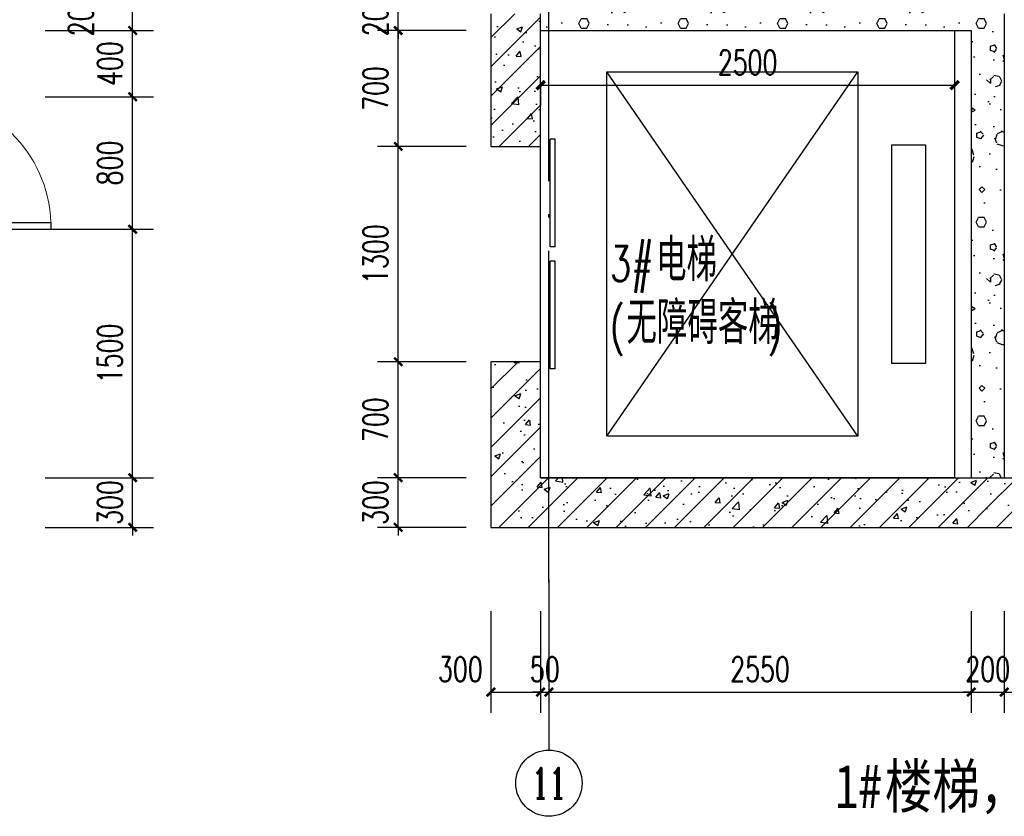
# Model space of a CAD drawing. Extents: x 797781 to 1255204, y 21234 to 1024248.
# Tile 872 of 1056: x 1173436 to 1179382, y 589986 to 594795. Entities that reach past the tile are written whole.
import ezdxf
from ezdxf.enums import TextEntityAlignment as Align

# ---------------------------------------------------------------- set-up
doc = ezdxf.new("R2010")
doc.units = 0
doc.header["$LTSCALE"] = 1000
doc.header["$MEASUREMENT"] = 0
doc.linetypes.add('230303生产综合楼-平面图_t8$0$DOTE', pattern=[2.42, 2, -0.2, 0.02, -0.2])
for name, color, linetype in [('230303生产综合楼-平面图_t8$0$A-PLAN-EVTR', 2, 'Continuous'), ('230303生产综合楼-平面图_t8$0$AXIS', 3, 'Continuous'), ('230303生产综合楼-平面图_t8$0$AXIS_TEXT', 7, 'Continuous'), ('230303生产综合楼-平面图_t8$0$DOTE', 1, '230303生产综合楼-平面图_t8$0$DOTE'), ('230303生产综合楼-平面图_t8$0$H-楼板留洞', 6, 'Continuous'), ('230303生产综合楼-平面图_t8$0$PUB_DIM', 3, 'Continuous'), ('230303生产综合楼-平面图_t8$0$PUB_HATCH', 8, 'Continuous'), ('230303生产综合楼-平面图_t8$0$PUB_TEXT', 7, 'Continuous'), ('230303生产综合楼-平面图_t8$0$WALL', 40, 'Continuous'), ('230303生产综合楼-平面图_t8$0$WINDOW', 4, 'Continuous'), ('AXIS_TEXT', 7, 'Continuous'), ('DOOR_FIRE', 4, 'Continuous'), ('PUB_DIM', 3, 'Continuous'), ('PUB_TEXT', 7, 'Continuous')]:
    doc.layers.add(name, color=color, linetype=linetype)
doc.styles.add('230303生产综合楼-平面图_t8$0$-黑体', font='simhei.ttf', dxfattribs={"width": 0.8})
doc.styles.add('230303生产综合楼-平面图_t8$0$_TCH_AXIS', font='COMPLEX', dxfattribs={"bigfont": 'GBCBIG'})
doc.styles.add('230303生产综合楼-平面图_t8$0$_TCH_DIM', font='SIMPLEX', dxfattribs={"bigfont": 'GBCBIG'})
doc.styles.add('230303生产综合楼-平面图_T8$0$_TCH_DIM_T3', font='SIMPLEX', dxfattribs={"width": 0.705882, "bigfont": 'GBCBIG'})
doc.styles.add('_TCH_DIM_T3', font='SIMPLEX', dxfattribs={"width": 0.705882, "bigfont": 'GBCBIG'})
doc.styles.add('COMPLEX', font='COMPLEX')
doc.dimstyles.new('230303生产综合楼-平面图_T8$0$_TCH_ARCH&&50', dxfattribs={"dimtxt": 148.75, "dimasz": 50, "dimexe": 125, "dimexo": 150, "dimgap": 63.125, "dimtad": 1, "dimdec": 0, "dimzin": 0, "dimdsep": 46, "dimtxsty": '230303生产综合楼-平面图_T8$0$_TCH_DIM_T3', "dimblk": '230303生产综合楼-平面图_t8$0$_ArchTick', "dimcen": 0.09, "dimclrt": 7, "dimazin": 2, "dimtfac": 1, "dimtdec": 0, "dimtix": 1, "dimtmove": 2, "dimatfit": 3, "dimfxl": 1, "dimtolj": 1, "dimtzin": 0, "dimarcsym": 0})
doc.dimstyles.new('_TCH_ARCH&&50', dxfattribs={"dimtxt": 148.75, "dimasz": 50, "dimexe": 125, "dimexo": 150, "dimgap": 63.125, "dimtad": 1, "dimdec": 0, "dimzin": 0, "dimdsep": 46, "dimtxsty": '_TCH_DIM_T3', "dimblk": 'ARCHTICK', "dimcen": 0.09, "dimclrt": 7, "dimazin": 2, "dimtfac": 1, "dimtdec": 0, "dimtix": 1, "dimtmove": 2, "dimatfit": 3, "dimfxl": 1, "dimtolj": 1, "dimtzin": 0, "dimarcsym": 0})
pattern_1 = [(45, (0, 0), (-88.388348, 88.388348), []), (50, (0, 0), (358.63009, -31.37607), [37.5, -412.5]), (355, (0, 0), (-69.37567, 376.09607), [30, -330]), (100.4514, (29.9, -2.6), (289.25469, 344.71977), [31.8701, -350.57106]), (46.1842, (0, 100), (533.62052, -82.7595), [56.25, -618.75]), (96.6356, (44.47, 93.1), (467.33135, 487.05894), [47.80514, -525.8565]), (351.1842, (0, 100), (467.33097, 487.0593), [45, -495]), (21, (50, 75), (298.453526, -201.309445), [37.5, -412.5]), (326, (50, 75), (121.65767, 362.57502), [30, -330]), (71.4514, (74.87, 58.22), (420.11131, 161.26525), [31.8701, -350.57106]), (37.5, (0, 0), (6.079928, 166.446927), [0, -326, 0, -335, 0, -331.25]), (7.5, (0, 0), (131.534769, 197.205856), [0, -191, 0, -318.5, 0, -126.25]), (327.5, (-111.5, 0), (266.911218, -11.277436), [0, -125, 0, -390, 0, -517.5]), (317.5, (-161.5, 0), (291.593085, 50.05249), [0, -162.5, 0, -259, 0, -367.5])]
pattern_2 = [(0, (177, -183), (300, 600), [0, -600]), (0, (-174, -264), (300, 600), [0, -600]), (0, (21, -270), (300, 600), [0, -600]), (0, (234, -93), (300, 600), [0, -600]), (0, (-15, -300), (300, 600), [0, -600]), (0, (294, 285), (300, 600), [0, -600]), (0, (111, 237), (300, 600), [0, -600]), (0, (207, 162), (300, 600), [0, -600]), (0, (-282, 150), (300, 600), [0, -600]), (0, (12, 123), (300, 600), [0, -600]), (0, (-102, -30), (300, 600), [0, -600]), (0, (-96, -255), (300, 600), [0, -600]), (0, (129, -279), (300, 600), [0, -600]), (0, (294, -15), (300, 600), [0, -600]), (0, (-267, -108), (300, 600), [0, -600]), (0, (-216, -6), (300, 600), [0, -600]), (0, (18, -48), (300, 600), [0, -600]), (0, (-66, -135), (300, 600), [0, -600]), (0, (-114, 63), (300, 600), [0, -600]), (0, (-39, 288), (300, 600), [0, -600]), (0, (-243, -234), (300, 600), [0, -600]), (0, (87, 165), (300, 600), [0, -600]), (0, (-192, 174), (300, 600), [0, -600]), (0, (-240, 252), (300, 600), [0, -600]), (130.601294, (257.143, 97.143), (-1499.9999834, 1800.0000079), [26.34155, -11037.111]), (18.434949, (214.29, 108.57), (1499.9999945, 599.9999956), [27.10524, -3767.6279]), (90, (214.3, 82.86), (300, 600), [25.71428, -1174.28565]), (161.565051, (240, 74.29), (-1500.0000076, 599.999955), [27.10524, -3767.6279]), (53.130102, (240, 74.29), (300.000001, 600), [28.57143, -2971.4285]), (135, (262.86, -231.43), (-300.000036, 599.99996), [24.24366, -1672.8126]), (45, (228.57, -231.43), (299.999998, 599.999998), [24.24366, -1672.8126]), (135, (245.71, -248.57), (-300.000036, 599.99996), [24.24366, -1672.8126]), (45, (245.71, -248.57), (299.999998, 599.999998), [24.24366, -1672.8126]), (116.56505, (-25.7, 171.43), (-5e-05, 1199.99997), [31.94383, -638.8765]), (180, (-40, 200), (-300, 600), [34.28572, -565.71425]), (63.43495, (-88.57, 171.43), (3e-06, 1200), [31.94383, -638.8765]), (116.56505, (-74.3, 142.86), (-5e-05, 1199.99997), [31.94383, -638.8765]), (0, (-74.3, 142.86), (300, 600), [34.28572, -565.71425]), (63.43495, (-40, 142.86), (3e-06, 1200), [31.94383, -638.8765]), (107.102728, (200, -31.429), (-899.9999656, 3000.00000484), [38.86135, -16282.9025]), (143.972626, (188.57, 5.714), (-5699.9999277, 4199.9999952), [38.86135, -8122.02]), (180, (157.14, 28.6), (-300, 600), [37.14286, -562.8571]), (36.0273733, (88.57, 5.714), (5699.9999579, 4199.9999547), [38.86135, -8122.02]), (71.565051, (77.14, -28.57), (900.0000046, 2999.999995), [36.14032, -3758.5928]), (107.102728, (88.571, -65.714), (-899.9999656, 3000.00000484), [38.86135, -16282.9025]), (143.972626, (120, -88.57), (-5699.9999277, 4199.9999952), [38.86135, -8122.02]), (0, (120, -88.6), (300, 600), [37.14286, -562.8571]), (36.0273733, (157.143, -88.57), (5699.9999579, 4199.9999547), [38.86135, -8122.02]), (71.565051, (188.57, -65.71), (900.0000046, 2999.999995), [36.14032, -3758.5928]), (150.255118, (205.714, 248.57), (-900.000002, 599.9999926), [23.03502, -4814.3196]), (90, (185.7, 237.14), (300, 600), [22.85714, -1177.14275]), (29.744881, (185.714, 237.14), (900.0000005, 599.999997), [23.03502, -4814.3196]), (116.56505, (65.7, -177.14), (-5e-05, 1199.99997), [31.94383, -638.8765]), (168.690067, (51.43, -148.57), (-2700.000002, 599.999985), [29.13725, -6089.6855]), (41.185925, (0, -162.857), (7499.99995456, 6599.9999423), [30.37184, -12725.802]), (90, (0, -191.43), (300, 600), [28.57143, -1171.4285]), (138.814074, (22.857, -211.429), (-7499.9998667, 6600.00004204), [30.37184, -12725.802]), (16.6992442, (22.857, -211.429), (9899.9999255, 2999.9999686), [29.82945, -12498.5375]), (60.945396, (51.43, -202.857), (299.9999992, 599.9999947), [29.41609, -12325.3395]), (109.983106, (-185.714, 74.286), (-1500.00000565, 4199.9999889), [33.442, -14012.1975]), (155.556045, (-197.143, 105.714), (-3900.00001487, 1799.9999626), [34.52299, -14465.1315]), (24.4439547, (-260, 105.714), (3900.00000195, 1799.99999134), [34.52299, -14465.1315]), (70.0168934, (-271.429, 74.286), (1500.0000045, 4199.9999896), [33.442, -14012.1975]), (109.983106, (-260, 42.857), (-1500.00000565, 4199.9999889), [33.442, -14012.1975]), (160.016893, (-228.57, 31.43), (-1500.0000009, 599.9999727), [33.442, -6989.3775]), (19.9831065, (-228.57, 31.43), (1499.9999918, 599.999999), [33.442, -6989.3775]), (70.0168934, (-197.143, 42.857), (1500.0000045, 4199.9999896), [33.442, -14012.1975]), (122.005383, (37.14, 20), (-300.0000403, 599.9999694), [26.95423, -5633.434]), (18.434949, (-2.86, 34.29), (1499.9999945, 599.9999956), [27.10524, -3767.6279]), (90, (-2.86, 8.57), (300, 600), [25.71428, -1174.28565]), (161.565051, (22.86, 0), (-1500.0000076, 599.999955), [27.10524, -3767.6279]), (54.4623222, (22.857, 0), (2099.999997, 2999.9999955), [24.57807, -10298.2115]), (116.56505, (-137.14, -125.7), (-5e-05, 1199.99997), [31.94383, -638.8765]), (180, (-151.4, -97.14), (-300, 600), [31.42857, -568.5714]), (59.0362434, (-200, -125.714), (300.000001, 599.999997), [33.31973, -6963.822]), (120.963756, (-182.857, -154.286), (-300.000041, 599.9999724), [33.31973, -6963.822]), (0, (-182.86, -154.3), (300, 600), [31.42857, -568.5714]), (63.43495, (-151.43, -154.3), (3e-06, 1200), [31.94383, -638.8765])]

# ---------------------------------------------------------------- blocks, each defined once
blk = doc.blocks.new('_ArchTick')
at = {"color": 0, "linetype": 'ByBlock', "const_width": 0.4}
blk.add_lwpolyline([(-0.5, -0.5), (0.5, 0.5)], dxfattribs=at)
blk = doc.blocks.new('*D2511')
at = {"layer": 'Defpoints', "color": 0, "transparency": 16777216}
for p in [(1176582.2, 594547), (1179082.2, 594547), (1179082.2, 594399.7)]:
    blk.add_point(p, dxfattribs=at)
at = {"layer": 'PUB_DIM', "color": 0, "lineweight": -2, "transparency": 16777216}
for p, q in [((1176582.2, 594399.7), (1179082.2, 594399.7)), ((1176582.2, 594397), (1176582.2, 594274.7)), ((1179082.2, 594397), (1179082.2, 594274.7))]:
    blk.add_line(p, q, dxfattribs=at)
at = {"layer": 'PUB_DIM', "color": 0, "lineweight": -2, "transparency": 16777216, "xscale": 50, "yscale": 50, "zscale": 50, "rotation": 180}
blk.add_blockref('_ArchTick', (1176582.2, 594399.7), dxfattribs=at)
at = {"layer": 'PUB_DIM', "color": 0, "lineweight": -2, "transparency": 16777216, "xscale": 50, "yscale": 50, "zscale": 50}
blk.add_blockref('_ArchTick', (1179082.2, 594399.7), dxfattribs=at)
at = {"layer": 'PUB_DIM', "color": 7, "transparency": 16777216, "insert": (1177832.2, 594537.2), "char_height": 148.75, "attachment_point": 5, "style": '_TCH_DIM_T3'}
blk.add_mtext('\\A1;2500', dxfattribs=at)
blk = doc.blocks.new('230303生产综合楼-平面图_t8$0$_ArchTick')
at = {"color": 0, "linetype": 'ByBlock', "const_width": 0.3}
blk.add_lwpolyline([(-0.5, -0.5), (0.5, 0.5)], dxfattribs=at)
blk = doc.blocks.new('*D3657')
at = {"layer": '230303生产综合楼-平面图_t8$0$PUB_DIM', "color": 0, "lineweight": -2, "transparency": 16777216}
for p, q in [((1175721.9, 592030), (1175721.9, 592080)), ((1176132.2, 592030), (1175596.9, 592030)), ((1175721.9, 591730), (1175721.9, 592030)), ((1176132.2, 591730), (1175596.9, 591730)), ((1175721.9, 591730), (1175721.9, 591680))]:
    blk.add_line(p, q, dxfattribs=at)
at = {"layer": 'Defpoints', "color": 0, "transparency": 16777216}
for p in [(1175721.9, 592030), (1176282.2, 592030), (1176282.2, 591730)]:
    blk.add_point(p, dxfattribs=at)
at = {"layer": '230303生产综合楼-平面图_t8$0$PUB_DIM', "color": 0, "lineweight": -2, "transparency": 16777216, "xscale": 50, "yscale": 50, "zscale": 50}
for p, rotation in [((1175721.9, 592030), 270), ((1175721.9, 591730), 90)]:
    blk.add_blockref('230303生产综合楼-平面图_t8$0$_ArchTick', p, dxfattribs=dict(at, rotation=rotation))
at = {"layer": '230303生产综合楼-平面图_t8$0$PUB_DIM', "color": 7, "transparency": 16777216, "insert": (1175584.4, 591880), "char_height": 148.75, "attachment_point": 5, "rotation": 90, "style": '230303生产综合楼-平面图_T8$0$_TCH_DIM_T3'}
blk.add_mtext('\\A1;300', dxfattribs=at)
blk = doc.blocks.new('*D3658')
at = {"layer": '230303生产综合楼-平面图_t8$0$PUB_DIM', "color": 0, "lineweight": -2, "transparency": 16777216}
for p, q in [((1176132.2, 592730), (1175596.9, 592730)), ((1175721.9, 592030), (1175721.9, 592730)), ((1176132.2, 592030), (1175596.9, 592030))]:
    blk.add_line(p, q, dxfattribs=at)
at = {"layer": 'Defpoints', "color": 0, "transparency": 16777216}
for p in [(1175721.9, 592730), (1176282.2, 592730), (1176282.2, 592030)]:
    blk.add_point(p, dxfattribs=at)
at = {"layer": '230303生产综合楼-平面图_t8$0$PUB_DIM', "color": 0, "lineweight": -2, "transparency": 16777216, "xscale": 50, "yscale": 50, "zscale": 50}
for p, rotation in [((1175721.9, 592730), 90), ((1175721.9, 592030), 270)]:
    blk.add_blockref('230303生产综合楼-平面图_t8$0$_ArchTick', p, dxfattribs=dict(at, rotation=rotation))
at = {"layer": '230303生产综合楼-平面图_t8$0$PUB_DIM', "color": 7, "transparency": 16777216, "insert": (1175584.4, 592380), "char_height": 148.75, "attachment_point": 5, "rotation": 90, "style": '230303生产综合楼-平面图_T8$0$_TCH_DIM_T3'}
blk.add_mtext('\\A1;700', dxfattribs=at)
blk = doc.blocks.new('*D3659')
at = {"layer": '230303生产综合楼-平面图_t8$0$PUB_DIM', "color": 0, "lineweight": -2, "transparency": 16777216}
for p, q in [((1176132.2, 594030), (1175596.9, 594030)), ((1175721.9, 592730), (1175721.9, 594030)), ((1176132.2, 592730), (1175596.9, 592730))]:
    blk.add_line(p, q, dxfattribs=at)
at = {"layer": 'Defpoints', "color": 0, "transparency": 16777216}
for p in [(1175721.9, 594030), (1176282.2, 594030), (1176282.2, 592730)]:
    blk.add_point(p, dxfattribs=at)
at = {"layer": '230303生产综合楼-平面图_t8$0$PUB_DIM', "color": 0, "lineweight": -2, "transparency": 16777216, "xscale": 50, "yscale": 50, "zscale": 50}
for p, rotation in [((1175721.9, 594030), 90), ((1175721.9, 592730), 270)]:
    blk.add_blockref('230303生产综合楼-平面图_t8$0$_ArchTick', p, dxfattribs=dict(at, rotation=rotation))
at = {"layer": '230303生产综合楼-平面图_t8$0$PUB_DIM', "color": 7, "transparency": 16777216, "insert": (1175584.4, 593380), "char_height": 148.75, "attachment_point": 5, "rotation": 90, "style": '230303生产综合楼-平面图_T8$0$_TCH_DIM_T3'}
blk.add_mtext('\\A1;1300', dxfattribs=at)
blk = doc.blocks.new('*D3660')
at = {"layer": '230303生产综合楼-平面图_t8$0$PUB_DIM', "color": 0, "lineweight": -2, "transparency": 16777216}
for p, q in [((1176132.2, 594730), (1175596.9, 594730)), ((1175721.9, 594030), (1175721.9, 594730)), ((1176132.2, 594030), (1175596.9, 594030))]:
    blk.add_line(p, q, dxfattribs=at)
at = {"layer": 'Defpoints', "color": 0, "transparency": 16777216}
for p in [(1175721.9, 594730), (1176282.2, 594730), (1176282.2, 594030)]:
    blk.add_point(p, dxfattribs=at)
at = {"layer": '230303生产综合楼-平面图_t8$0$PUB_DIM', "color": 0, "lineweight": -2, "transparency": 16777216, "xscale": 50, "yscale": 50, "zscale": 50}
for p, rotation in [((1175721.9, 594730), 90), ((1175721.9, 594030), 270)]:
    blk.add_blockref('230303生产综合楼-平面图_t8$0$_ArchTick', p, dxfattribs=dict(at, rotation=rotation))
at = {"layer": '230303生产综合楼-平面图_t8$0$PUB_DIM', "color": 7, "transparency": 16777216, "insert": (1175584.4, 594380), "char_height": 148.75, "attachment_point": 5, "rotation": 90, "style": '230303生产综合楼-平面图_T8$0$_TCH_DIM_T3'}
blk.add_mtext('\\A1;700', dxfattribs=at)
blk = doc.blocks.new('*D3661')
at = {"layer": '230303生产综合楼-平面图_t8$0$PUB_DIM', "color": 0, "lineweight": -2, "transparency": 16777216}
for p, q in [((1175721.9, 594930), (1175721.9, 594980)), ((1176132.2, 594930), (1175596.9, 594930)), ((1175721.9, 594730), (1175721.9, 594930)), ((1176132.2, 594730), (1175596.9, 594730)), ((1175721.9, 594730), (1175721.9, 594680))]:
    blk.add_line(p, q, dxfattribs=at)
at = {"layer": 'Defpoints', "color": 0, "transparency": 16777216}
for p in [(1175721.9, 594930), (1176282.2, 594930), (1176282.2, 594730)]:
    blk.add_point(p, dxfattribs=at)
at = {"layer": '230303生产综合楼-平面图_t8$0$PUB_DIM', "color": 0, "lineweight": -2, "transparency": 16777216, "xscale": 50, "yscale": 50, "zscale": 50}
for p, rotation in [((1175721.9, 594930), 270), ((1175721.9, 594730), 90)]:
    blk.add_blockref('230303生产综合楼-平面图_t8$0$_ArchTick', p, dxfattribs=dict(at, rotation=rotation))
at = {"layer": '230303生产综合楼-平面图_t8$0$PUB_DIM', "color": 7, "transparency": 16777216, "insert": (1175584.4, 594830), "char_height": 148.75, "attachment_point": 5, "rotation": 90, "style": '230303生产综合楼-平面图_T8$0$_TCH_DIM_T3'}
blk.add_mtext('\\A1;200', dxfattribs=at)
blk = doc.blocks.new('*D3671')
at = {"layer": '230303生产综合楼-平面图_t8$0$AXIS', "color": 0, "lineweight": -2, "transparency": 16777216}
for p, q in [((1176282.2, 591224.3), (1176282.2, 590610.6)), ((1176582.2, 591224.3), (1176582.2, 590610.6)), ((1176282.2, 590735.6), (1176582.2, 590735.6))]:
    blk.add_line(p, q, dxfattribs=at)
at = {"layer": 'Defpoints', "color": 0, "transparency": 16777216}
for p in [(1176282.2, 591374.3), (1176582.2, 591374.3), (1176582.2, 590735.6)]:
    blk.add_point(p, dxfattribs=at)
at = {"layer": '230303生产综合楼-平面图_t8$0$AXIS', "color": 0, "lineweight": -2, "transparency": 16777216, "xscale": 50, "yscale": 50, "zscale": 50, "rotation": 180}
blk.add_blockref('230303生产综合楼-平面图_t8$0$_ArchTick', (1176282.2, 590735.6), dxfattribs=at)
at = {"layer": '230303生产综合楼-平面图_t8$0$AXIS', "color": 0, "lineweight": -2, "transparency": 16777216, "xscale": 50, "yscale": 50, "zscale": 50}
blk.add_blockref('230303生产综合楼-平面图_t8$0$_ArchTick', (1176582.2, 590735.6), dxfattribs=at)
at = {"layer": '230303生产综合楼-平面图_t8$0$AXIS', "color": 7, "transparency": 16777216, "insert": (1176097.2, 590873.1), "char_height": 148.75, "attachment_point": 5, "style": '230303生产综合楼-平面图_T8$0$_TCH_DIM_T3'}
blk.add_mtext('\\A1;300', dxfattribs=at)
blk = doc.blocks.new('*D3672')
at = {"layer": '230303生产综合楼-平面图_t8$0$AXIS', "color": 0, "lineweight": -2, "transparency": 16777216}
for p, q in [((1176582.2, 591224.3), (1176582.2, 590610.6)), ((1176632.2, 591224.3), (1176632.2, 590610.6)), ((1176582.2, 590735.6), (1176532.2, 590735.6)), ((1176582.2, 590735.6), (1176632.2, 590735.6)), ((1176632.2, 590735.6), (1176682.2, 590735.6))]:
    blk.add_line(p, q, dxfattribs=at)
at = {"layer": 'Defpoints', "color": 0, "transparency": 16777216}
for p in [(1176582.2, 591374.3), (1176632.2, 591374.3), (1176632.2, 590735.6)]:
    blk.add_point(p, dxfattribs=at)
at = {"layer": '230303生产综合楼-平面图_t8$0$AXIS', "color": 0, "lineweight": -2, "transparency": 16777216, "xscale": 50, "yscale": 50, "zscale": 50}
blk.add_blockref('230303生产综合楼-平面图_t8$0$_ArchTick', (1176582.2, 590735.6), dxfattribs=at)
at = {"layer": '230303生产综合楼-平面图_t8$0$AXIS', "color": 0, "lineweight": -2, "transparency": 16777216, "xscale": 50, "yscale": 50, "zscale": 50, "rotation": 180}
blk.add_blockref('230303生产综合楼-平面图_t8$0$_ArchTick', (1176632.2, 590735.6), dxfattribs=at)
at = {"layer": '230303生产综合楼-平面图_t8$0$AXIS', "color": 7, "transparency": 16777216, "insert": (1176607.2, 590873.1), "char_height": 148.75, "attachment_point": 5, "style": '230303生产综合楼-平面图_T8$0$_TCH_DIM_T3'}
blk.add_mtext('\\A1;50', dxfattribs=at)
blk = doc.blocks.new('*D3673')
at = {"layer": '230303生产综合楼-平面图_t8$0$AXIS', "color": 0, "lineweight": -2, "transparency": 16777216}
for p, q in [((1176632.2, 591224.3), (1176632.2, 590610.6)), ((1179182.2, 591224.3), (1179182.2, 590610.6)), ((1176632.2, 590735.6), (1179182.2, 590735.6))]:
    blk.add_line(p, q, dxfattribs=at)
at = {"layer": 'Defpoints', "color": 0, "transparency": 16777216}
for p in [(1176632.2, 591374.3), (1179182.2, 591374.3), (1179182.2, 590735.6)]:
    blk.add_point(p, dxfattribs=at)
at = {"layer": '230303生产综合楼-平面图_t8$0$AXIS', "color": 0, "lineweight": -2, "transparency": 16777216, "xscale": 50, "yscale": 50, "zscale": 50, "rotation": 180}
blk.add_blockref('230303生产综合楼-平面图_t8$0$_ArchTick', (1176632.2, 590735.6), dxfattribs=at)
at = {"layer": '230303生产综合楼-平面图_t8$0$AXIS', "color": 0, "lineweight": -2, "transparency": 16777216, "xscale": 50, "yscale": 50, "zscale": 50}
blk.add_blockref('230303生产综合楼-平面图_t8$0$_ArchTick', (1179182.2, 590735.6), dxfattribs=at)
at = {"layer": '230303生产综合楼-平面图_t8$0$AXIS', "color": 7, "transparency": 16777216, "insert": (1177907.2, 590873.1), "char_height": 148.75, "attachment_point": 5, "style": '230303生产综合楼-平面图_T8$0$_TCH_DIM_T3'}
blk.add_mtext('\\A1;2550', dxfattribs=at)
blk = doc.blocks.new('*D3674')
at = {"layer": '230303生产综合楼-平面图_t8$0$AXIS', "color": 0, "lineweight": -2, "transparency": 16777216}
for p, q in [((1179182.2, 591224.3), (1179182.2, 590610.6)), ((1179382.2, 591224.3), (1179382.2, 590610.6)), ((1179182.2, 590735.6), (1179132.2, 590735.6)), ((1179182.2, 590735.6), (1179382.2, 590735.6)), ((1179382.2, 590735.6), (1179432.2, 590735.6))]:
    blk.add_line(p, q, dxfattribs=at)
at = {"layer": 'Defpoints', "color": 0, "transparency": 16777216}
for p in [(1179182.2, 591374.3), (1179382.2, 591374.3), (1179382.2, 590735.6)]:
    blk.add_point(p, dxfattribs=at)
at = {"layer": '230303生产综合楼-平面图_t8$0$AXIS', "color": 0, "lineweight": -2, "transparency": 16777216, "xscale": 50, "yscale": 50, "zscale": 50}
blk.add_blockref('230303生产综合楼-平面图_t8$0$_ArchTick', (1179182.2, 590735.6), dxfattribs=at)
at = {"layer": '230303生产综合楼-平面图_t8$0$AXIS', "color": 0, "lineweight": -2, "transparency": 16777216, "xscale": 50, "yscale": 50, "zscale": 50, "rotation": 180}
blk.add_blockref('230303生产综合楼-平面图_t8$0$_ArchTick', (1179382.2, 590735.6), dxfattribs=at)
at = {"layer": '230303生产综合楼-平面图_t8$0$AXIS', "color": 7, "transparency": 16777216, "insert": (1179282.2, 590873.1), "char_height": 148.75, "attachment_point": 5, "style": '230303生产综合楼-平面图_T8$0$_TCH_DIM_T3'}
blk.add_mtext('\\A1;200', dxfattribs=at)
blk = doc.blocks.new('*D3675')
at = {"layer": '230303生产综合楼-平面图_t8$0$AXIS', "color": 0, "lineweight": -2, "transparency": 16777216}
for p, q in [((1179382.2, 591224.3), (1179382.2, 590610.6)), ((1180882.2, 591224.3), (1180882.2, 590610.6)), ((1179382.2, 590735.6), (1180882.2, 590735.6))]:
    blk.add_line(p, q, dxfattribs=at)
at = {"layer": 'Defpoints', "color": 0, "transparency": 16777216}
for p in [(1179382.2, 591374.3), (1180882.2, 591374.3), (1180882.2, 590735.6)]:
    blk.add_point(p, dxfattribs=at)
at = {"layer": '230303生产综合楼-平面图_t8$0$AXIS', "color": 0, "lineweight": -2, "transparency": 16777216, "xscale": 50, "yscale": 50, "zscale": 50, "rotation": 180}
blk.add_blockref('230303生产综合楼-平面图_t8$0$_ArchTick', (1179382.2, 590735.6), dxfattribs=at)
at = {"layer": '230303生产综合楼-平面图_t8$0$AXIS', "color": 0, "lineweight": -2, "transparency": 16777216, "xscale": 50, "yscale": 50, "zscale": 50}
blk.add_blockref('230303生产综合楼-平面图_t8$0$_ArchTick', (1180882.2, 590735.6), dxfattribs=at)
at = {"layer": '230303生产综合楼-平面图_t8$0$AXIS', "color": 7, "transparency": 16777216, "insert": (1180132.2, 590873.1), "char_height": 148.75, "attachment_point": 5, "style": '230303生产综合楼-平面图_T8$0$_TCH_DIM_T3'}
blk.add_mtext('\\A1;1500', dxfattribs=at)
blk = doc.blocks.new('_AXISO')
blk.add_circle((0, 0), 0.5)
at = {"layer": 'AXIS_TEXT', "style": 'COMPLEX', "width": 1.041667}
blk.add_attdef('A', text='', height=0.56, dxfattribs=at).set_placement((-0.25, -0.28), (0.25, -0.28), align=Align.FIT)
blk = doc.blocks.new('230303生产综合楼-平面图_t8$0$$DORLIB2D$00000127')
at = {"color": 0}
for points in [[(-0.5333, 0.7949), (-0.5333, 0.6904)], [(-0.0333, 0.7949), (-0.5333, 0.7949)], [(-0.0333, 0.7949), (-0.0333, 0.6904)], [(0.5333, 0.7949), (0.0333, 0.7949)], [(0.0333, 0.7949), (0.0333, 0.6904)], [(0.5333, 0.7949), (0.5333, 0.6904)], [(-0.0333, 0.6904), (-0.5333, 0.6904)], [(0.5333, 0.6904), (0.0333, 0.6904)], [(0.5, 0.5), (-0.5, 0.5)]]:
    blk.add_lwpolyline(points, dxfattribs=at)
blk = doc.blocks.new('*D3741')
at = {"layer": '230303生产综合楼-平面图_t8$0$AXIS', "color": 0, "lineweight": -2, "transparency": 16777216}
for p, q in [((1173589.4, 594930), (1174243.2, 594930)), ((1174118.2, 594730), (1174118.2, 594930)), ((1173589.4, 594730), (1174243.2, 594730))]:
    blk.add_line(p, q, dxfattribs=at)
at = {"layer": 'Defpoints', "color": 0, "transparency": 16777216}
for p in [(1173439.4, 594930), (1174118.2, 594930), (1173439.4, 594730)]:
    blk.add_point(p, dxfattribs=at)
at = {"layer": '230303生产综合楼-平面图_t8$0$AXIS', "color": 0, "lineweight": -2, "transparency": 16777216, "xscale": 50, "yscale": 50, "zscale": 50}
for p, rotation in [((1174118.2, 594930), 90), ((1174118.2, 594730), 270)]:
    blk.add_blockref('230303生产综合楼-平面图_t8$0$_ArchTick', p, dxfattribs=dict(at, rotation=rotation))
at = {"layer": '230303生产综合楼-平面图_t8$0$AXIS', "color": 7, "transparency": 16777216, "insert": (1173805.7, 594830), "char_height": 148.75, "attachment_point": 5, "rotation": 90, "style": '230303生产综合楼-平面图_T8$0$_TCH_DIM_T3'}
blk.add_mtext('\\A1;200', dxfattribs=at)
blk = doc.blocks.new('*D3742')
at = {"layer": '230303生产综合楼-平面图_t8$0$AXIS', "color": 0, "lineweight": -2, "transparency": 16777216}
for p, q in [((1173589.4, 594730), (1174243.2, 594730)), ((1174118.2, 594330), (1174118.2, 594730)), ((1173589.4, 594330), (1174243.2, 594330))]:
    blk.add_line(p, q, dxfattribs=at)
at = {"layer": 'Defpoints', "color": 0, "transparency": 16777216}
for p in [(1173439.4, 594730), (1174118.2, 594730), (1173439.4, 594330)]:
    blk.add_point(p, dxfattribs=at)
at = {"layer": '230303生产综合楼-平面图_t8$0$AXIS', "color": 0, "lineweight": -2, "transparency": 16777216, "xscale": 50, "yscale": 50, "zscale": 50}
for p, rotation in [((1174118.2, 594730), 90), ((1174118.2, 594330), 270)]:
    blk.add_blockref('230303生产综合楼-平面图_t8$0$_ArchTick', p, dxfattribs=dict(at, rotation=rotation))
at = {"layer": '230303生产综合楼-平面图_t8$0$AXIS', "color": 7, "transparency": 16777216, "insert": (1173980.7, 594530), "char_height": 148.75, "attachment_point": 5, "rotation": 90, "style": '230303生产综合楼-平面图_T8$0$_TCH_DIM_T3'}
blk.add_mtext('\\A1;400', dxfattribs=at)
blk = doc.blocks.new('*D3743')
at = {"layer": '230303生产综合楼-平面图_t8$0$AXIS', "color": 0, "lineweight": -2, "transparency": 16777216}
for p, q in [((1173589.4, 594330), (1174243.2, 594330)), ((1174118.2, 593530), (1174118.2, 594330)), ((1173589.4, 593530), (1174243.2, 593530))]:
    blk.add_line(p, q, dxfattribs=at)
at = {"layer": 'Defpoints', "color": 0, "transparency": 16777216}
for p in [(1173439.4, 594330), (1174118.2, 594330), (1173439.4, 593530)]:
    blk.add_point(p, dxfattribs=at)
at = {"layer": '230303生产综合楼-平面图_t8$0$AXIS', "color": 0, "lineweight": -2, "transparency": 16777216, "xscale": 50, "yscale": 50, "zscale": 50}
for p, rotation in [((1174118.2, 594330), 90), ((1174118.2, 593530), 270)]:
    blk.add_blockref('230303生产综合楼-平面图_t8$0$_ArchTick', p, dxfattribs=dict(at, rotation=rotation))
at = {"layer": '230303生产综合楼-平面图_t8$0$AXIS', "color": 7, "transparency": 16777216, "insert": (1173980.7, 593930), "char_height": 148.75, "attachment_point": 5, "rotation": 90, "style": '230303生产综合楼-平面图_T8$0$_TCH_DIM_T3'}
blk.add_mtext('\\A1;800', dxfattribs=at)
blk = doc.blocks.new('*D3744')
at = {"layer": '230303生产综合楼-平面图_t8$0$AXIS', "color": 0, "lineweight": -2, "transparency": 16777216}
for p, q in [((1173589.4, 593530), (1174243.2, 593530)), ((1174118.2, 592030), (1174118.2, 593530)), ((1173589.4, 592030), (1174243.2, 592030))]:
    blk.add_line(p, q, dxfattribs=at)
at = {"layer": 'Defpoints', "color": 0, "transparency": 16777216}
for p in [(1173439.4, 593530), (1174118.2, 593530), (1173439.4, 592030)]:
    blk.add_point(p, dxfattribs=at)
at = {"layer": '230303生产综合楼-平面图_t8$0$AXIS', "color": 0, "lineweight": -2, "transparency": 16777216, "xscale": 50, "yscale": 50, "zscale": 50}
for p, rotation in [((1174118.2, 593530), 90), ((1174118.2, 592030), 270)]:
    blk.add_blockref('230303生产综合楼-平面图_t8$0$_ArchTick', p, dxfattribs=dict(at, rotation=rotation))
at = {"layer": '230303生产综合楼-平面图_t8$0$AXIS', "color": 7, "transparency": 16777216, "insert": (1173980.7, 592780), "char_height": 148.75, "attachment_point": 5, "rotation": 90, "style": '230303生产综合楼-平面图_T8$0$_TCH_DIM_T3'}
blk.add_mtext('\\A1;1500', dxfattribs=at)
blk = doc.blocks.new('*D3745')
at = {"layer": '230303生产综合楼-平面图_t8$0$AXIS', "color": 0, "lineweight": -2, "transparency": 16777216}
for p, q in [((1174118.2, 592030), (1174118.2, 592080)), ((1173589.4, 592030), (1174243.2, 592030)), ((1174118.2, 591730), (1174118.2, 592030)), ((1173589.4, 591730), (1174243.2, 591730)), ((1174118.2, 591730), (1174118.2, 591680))]:
    blk.add_line(p, q, dxfattribs=at)
at = {"layer": 'Defpoints', "color": 0, "transparency": 16777216}
for p in [(1173439.4, 592030), (1174118.2, 592030), (1173439.4, 591730)]:
    blk.add_point(p, dxfattribs=at)
at = {"layer": '230303生产综合楼-平面图_t8$0$AXIS', "color": 0, "lineweight": -2, "transparency": 16777216, "xscale": 50, "yscale": 50, "zscale": 50}
for p, rotation in [((1174118.2, 592030), 270), ((1174118.2, 591730), 90)]:
    blk.add_blockref('230303生产综合楼-平面图_t8$0$_ArchTick', p, dxfattribs=dict(at, rotation=rotation))
at = {"layer": '230303生产综合楼-平面图_t8$0$AXIS', "color": 7, "transparency": 16777216, "insert": (1173980.7, 591880), "char_height": 148.75, "attachment_point": 5, "rotation": 90, "style": '230303生产综合楼-平面图_T8$0$_TCH_DIM_T3'}
blk.add_mtext('\\A1;300', dxfattribs=at)
blk = doc.blocks.new('$DorLib2D$00000001')
for p, q in [((0.45, 0.975), (0.5, 0.975)), ((0.45, 0), (0.45, 0.975)), ((0.5, 0), (0.5, 0.975)), ((0.5, 0), (0.45, 0))]:
    blk.add_line(p, q)
at = {"lineweight": 13}
blk.add_arc((0.475, 0), 0.975, 91.46928, 180, dxfattribs=at)

msp = doc.modelspace()

# ---------------------------------------------------------------- hatches: boundary and pattern name
at = {"layer": '230303生产综合楼-平面图_t8$0$PUB_HATCH'}
h = msp.add_hatch(dxfattribs=at)
h.set_pattern_fill('加气混凝土', color=256, scale=50, style=0)
h.set_pattern_definition(pattern_2)
h.paths.add_polyline_path([(1176582.2, 594930), (1176582.2, 594730), (1179182.2, 594730), (1179248.8, 594830), (1179182.2, 594930)])
h = msp.add_hatch(dxfattribs=at)
h.set_pattern_fill('钢筋混凝土', color=256, scale=50, style=0)
h.set_pattern_definition(pattern_1)
h.paths.add_polyline_path([(1176282.2, 594830), (1176282.2, 594030), (1176582.2, 594030), (1176582.2, 594830)])
h = msp.add_hatch(dxfattribs=at)
h.set_pattern_fill('加气混凝土', color=256, scale=50, style=0)
h.set_pattern_definition(pattern_2)
h.paths.add_polyline_path([(1179248.8, 594830), (1179182.2, 594730), (1179182.2, 592030), (1179382.2, 592030), (1179382.2, 594830)])
h = msp.add_hatch(dxfattribs=at)
h.set_pattern_fill('钢筋混凝土', color=256, scale=50, style=0)
h.set_pattern_definition(pattern_1)
h.paths.add_polyline_path([(1176582.2, 592030), (1176582.2, 592730), (1176282.2, 592730), (1176282.2, 591730)])
h = msp.add_hatch(dxfattribs=at)
h.set_pattern_fill('钢筋混凝土', color=256, scale=50, style=0)
h.set_pattern_definition(pattern_1)
h.paths.add_polyline_path([(1176582.2, 592030), (1176282.2, 591730), (1179282.2, 591730), (1179282.2, 592030)])
h = msp.add_hatch(dxfattribs=at)
h.set_pattern_fill('钢筋混凝土', color=256, scale=50, style=0)
h.set_pattern_definition(pattern_1)
h.paths.add_polyline_path([(1179282.2, 592030), (1179282.2, 591730), (1182682.2, 591730), (1182682.2, 592030)])

# ---------------------------------------------------------------- linework, layer by layer
at = {"layer": '230303生产综合楼-平面图_t8$0$A-PLAN-EVTR'}
for p, q in [((1176982.2, 592280), (1178497.2, 594480)), ((1178497.2, 592280), (1176982.2, 594480)), ((1176982.2, 594480), (1178497.2, 594480)), ((1176982.2, 592280), (1176982.2, 594480)), ((1178497.2, 594480), (1178497.2, 592280)), ((1178702.2, 594040), (1178907.2, 594040)), ((1178702.2, 592720), (1178702.2, 594040)), ((1178907.2, 594040), (1178907.2, 592720)), ((1178907.2, 592720), (1178702.2, 592720)), ((1178497.2, 592280), (1176982.2, 592280))]:
    msp.add_line(p, q, dxfattribs=at)
at = {"layer": '230303生产综合楼-平面图_t8$0$AXIS'}
msp.add_line((1176632.2, 591414.5), (1176632.2, 590385.6), dxfattribs=at)
at = {"layer": '230303生产综合楼-平面图_t8$0$DOTE'}
msp.add_line((1176632.2, 591400.2), (1176632.2, 601209.8), dxfattribs=at)
at = {"layer": '230303生产综合楼-平面图_t8$0$H-楼板留洞'}
msp.add_lwpolyline([(1176582.2, 594730), (1179082.2, 594730), (1179082.2, 592030), (1176582.2, 592030)], close=True, dxfattribs=at)
at = {"layer": '230303生产综合楼-平面图_t8$0$WALL'}
for p, q in [((1176282.2, 594830), (1176282.2, 594030)), ((1176582.2, 594030), (1176582.2, 594830)), ((1179382.2, 594830), (1179382.2, 592030)), ((1176582.2, 594730), (1179182.2, 594730)), ((1179182.2, 594730), (1179182.2, 592030)), ((1176282.2, 594030), (1176582.2, 594030)), ((1176582.2, 592730), (1176282.2, 592730)), ((1176282.2, 592730), (1176282.2, 591730)), ((1176582.2, 592030), (1176582.2, 592730)), ((1176582.2, 592030), (1179282.2, 592030)), ((1179282.2, 592030), (1182682.2, 592030)), ((1176282.2, 591730), (1179282.2, 591730)), ((1179282.2, 591730), (1182682.2, 591730))]:
    msp.add_line(p, q, dxfattribs=at)

# ---------------------------------------------------------------- block references
at = {"layer": '230303生产综合楼-平面图_t8$0$AXIS'}
ref = msp.add_blockref('_AXISO', (1176632.2, 590185.6), dxfattribs=dict(at, xscale=400, yscale=400, zscale=400))
ref.add_attrib('A', '11', dxfattribs={"layer": '230303生产综合楼-平面图_t8$0$AXIS_TEXT', "ltscale": 2, "height": 184.38, "style": '230303生产综合楼-平面图_t8$0$_TCH_AXIS'}).set_placement((1176526.8, 590093.4), (1176737.5, 590093.4), align=Align.FIT)
at = {"layer": '230303生产综合楼-平面图_t8$0$WINDOW', "xscale": 1300, "yscale": 300, "zscale": 300, "rotation": 270}
msp.add_blockref('230303生产综合楼-平面图_t8$0$$DORLIB2D$00000127', (1176432.2, 593380), dxfattribs=at)
at = {"layer": 'DOOR_FIRE', "xscale": 800, "yscale": 800, "zscale": 300, "rotation": 269.9999999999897}
msp.add_blockref('$DorLib2D$00000001', (1172843.4, 593930), dxfattribs=at)

# ---------------------------------------------------------------- texts
at = {"layer": '230303生产综合楼-平面图_t8$0$PUB_TEXT', "style": '230303生产综合楼-平面图_t8$0$_TCH_DIM'}
for s, p in [('电梯', (1177279.2, 593216.3)), ('无障碍客梯', (1177100.7, 592837.3))]:
    msp.add_text(s, height=255.32, dxfattribs=at).set_placement(p)
at = {"layer": '230303生产综合楼-平面图_t8$0$PUB_TEXT', "style": '230303生产综合楼-平面图_t8$0$_TCH_DIM', "width": 0.705882}
for s, p in [('3#', (1177000.7, 593216.3)), ('(', (1177000.7, 592837.3)), (')', (1177951.7, 592837.3))]:
    msp.add_text(s, height=212.5, dxfattribs=at).set_placement(p)
at = {"layer": 'PUB_TEXT', "style": '230303生产综合楼-平面图_t8$0$-黑体', "width": 0.8}
for s, p in [('楼梯，', (1178660.7, 590035.6)), ('1#', (1178358.3, 590035.6))]:
    msp.add_text(s, height=262.87, dxfattribs=at).set_placement(p)

# ---------------------------------------------------------------- dimensions: what is measured, and where the dimension line sits
at = {"layer": '230303生产综合楼-平面图_t8$0$AXIS'}
for base, p1, p2, angle, picture, middle in [((1174118.2, 594930), (1173439.4, 594730), (1173439.4, 594930), 90, '*D3741', (1173805.7, 594830)), ((1176582.2, 590735.6), (1176282.2, 591374.3), (1176582.2, 591374.3), 0, '*D3671', (1176097.2, 590873.1))]:
    dim = msp.add_linear_dim(base=base, p1=p1, p2=p2, angle=angle, dimstyle='230303生产综合楼-平面图_T8$0$_TCH_ARCH&&50', dxfattribs=at)
    dim.commit()
    dim.dimension.update_dxf_attribs({"geometry": picture, "text_midpoint": middle, "dimtype": 161})
for p1, p2, distance, picture, middle in [((1173439.4, 594330), (1173439.4, 594730), -678.9, '*D3742', (1173980.7, 594530)), ((1173439.4, 593530), (1173439.4, 594330), -678.9, '*D3743', (1173980.7, 593930)), ((1173439.4, 592030), (1173439.4, 593530), -678.9, '*D3744', (1173980.7, 592780)), ((1173439.4, 591730), (1173439.4, 592030), -678.9, '*D3745', (1173980.7, 591880)), ((1176582.2, 591374.3), (1176632.2, 591374.3), -638.7, '*D3672', (1176607.2, 590873.1)), ((1176632.2, 591374.3), (1179182.2, 591374.3), -638.7, '*D3673', (1177907.2, 590873.1)), ((1179182.2, 591374.3), (1179382.2, 591374.3), -638.7, '*D3674', (1179282.2, 590873.1)), ((1179382.2, 591374.3), (1180882.2, 591374.3), -638.7, '*D3675', (1180132.2, 590873.1))]:
    dim = msp.add_aligned_dim(p1=p1, p2=p2, distance=distance, dimstyle='230303生产综合楼-平面图_T8$0$_TCH_ARCH&&50', dxfattribs=at)
    dim.commit()
    dim.dimension.update_dxf_attribs({"geometry": picture, "text_midpoint": middle})
at = {"layer": '230303生产综合楼-平面图_t8$0$PUB_DIM'}
for p1, p2, picture, middle in [((1176282.2, 594730), (1176282.2, 594930), '*D3661', (1175584.4, 594830)), ((1176282.2, 594030), (1176282.2, 594730), '*D3660', (1175584.4, 594380)), ((1176282.2, 592730), (1176282.2, 594030), '*D3659', (1175584.4, 593380)), ((1176282.2, 592030), (1176282.2, 592730), '*D3658', (1175584.4, 592380)), ((1176282.2, 591730), (1176282.2, 592030), '*D3657', (1175584.4, 591880))]:
    dim = msp.add_aligned_dim(p1=p1, p2=p2, distance=560.2, dimstyle='230303生产综合楼-平面图_T8$0$_TCH_ARCH&&50', dxfattribs=at)
    dim.commit()
    dim.dimension.update_dxf_attribs({"geometry": picture, "text_midpoint": middle})
at = {"layer": 'PUB_DIM'}
dim = msp.add_aligned_dim(p1=(1176582.2, 594547), p2=(1179082.2, 594547), distance=-147.3, dimstyle='_TCH_ARCH&&50', dxfattribs=at)
dim.commit()
dim.dimension.update_dxf_attribs({"geometry": '*D2511', "text_midpoint": (1177832.2, 594537.2)})

doc.saveas('drawing.dxf')
